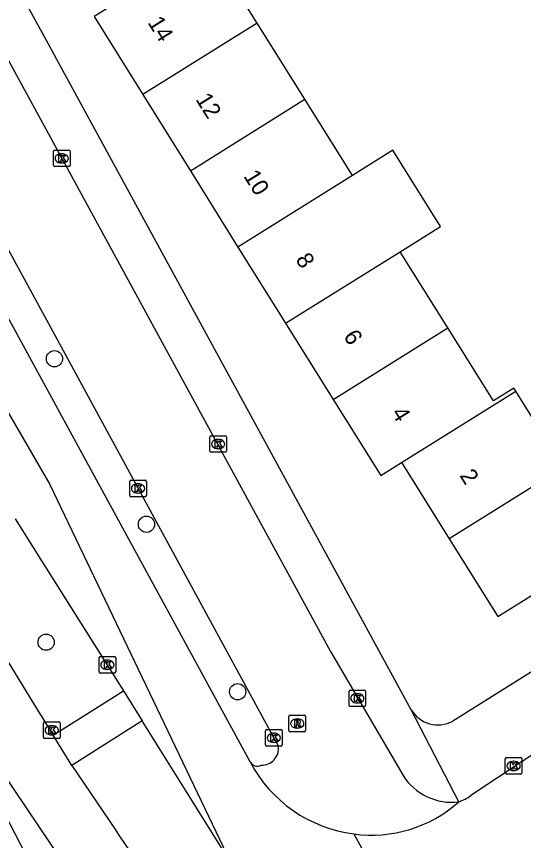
# Model space of a CAD drawing. Extents: x 157767 to 159171, y 387842 to 389425.
# Drawn here: x 158542.45 to 158572.97, y 388290.21 to 388339.81 of the extents above; entities that cross this region are included whole.
import ezdxf

# ---------------------------------------------------------------- set-up
doc = ezdxf.new("R2010")
doc.units = 0
for name, color, linetype in [('IMGEO_Boom', 7, 'Continuous'), ('IMGEO_Kolk', 7, 'Continuous'), ('IMGEO_Pand', 7, 'Continuous'), ('IMGEO_Pand_nummerreeks', 7, 'Continuous'), ('IMGEO_Rijbaan_lokaal_gesloten', 7, 'Continuous'), ('IMGEO_Rijbaan_lokaal_open', 7, 'Continuous'), ('IMGEO_Rioolput', 7, 'Continuous'), ('IMGEO_Voetpad_open', 7, 'Continuous')]:
    doc.layers.add(name, color=color, linetype=linetype)

msp = doc.modelspace()

# ---------------------------------------------------------------- linework, layer by layer
at = {"layer": 'IMGEO_Boom'}
for centre in [(158544.736, 388319.206), (158550.273, 388309.248), (158544.234, 388302.15), (158555.764, 388299.167)]:
    msp.add_circle(centre, 0.489, dxfattribs=at)
at = {"layer": 'IMGEO_Kolk'}
for p, q in [((158544.673, 388330.843), (158544.673, 388331.695)), ((158544.748, 388331.769), (158545.6, 388331.769)), ((158545.161, 388331.549), (158545.186, 388331.549)), ((158545.674, 388331.695), (158545.674, 388330.843)), ((158545.184, 388330.989), (158545.159, 388330.989)), ((158545.6, 388330.769), (158544.748, 388330.769)), ((158554.162, 388314.578), (158555.014, 388314.578)), ((158554.087, 388313.652), (158554.087, 388314.504)), ((158554.575, 388314.358), (158554.6, 388314.358)), ((158555.088, 388314.504), (158555.088, 388313.652)), ((158555.014, 388313.578), (158554.162, 388313.578)), ((158554.598, 388313.798), (158554.573, 388313.798)), ((158549.265, 388310.975), (158549.265, 388311.827)), ((158549.34, 388311.901), (158550.192, 388311.901)), ((158549.753, 388311.681), (158549.778, 388311.681)), ((158550.266, 388311.827), (158550.266, 388310.975)), ((158549.776, 388311.121), (158549.751, 388311.121)), ((158550.192, 388310.901), (158549.34, 388310.901)), ((158547.419, 388300.366), (158547.419, 388301.218)), ((158547.494, 388301.292), (158548.346, 388301.292)), ((158548.42, 388301.218), (158548.42, 388300.366)), ((158547.907, 388301.072), (158547.932, 388301.072)), ((158548.346, 388300.292), (158547.494, 388300.292)), ((158547.93, 388300.512), (158547.905, 388300.512)), ((158562.466, 388298.345), (158562.466, 388299.197)), ((158562.541, 388299.271), (158563.393, 388299.271)), ((158563.467, 388299.197), (158563.467, 388298.345)), ((158562.954, 388299.051), (158562.979, 388299.051)), ((158563.393, 388298.271), (158562.541, 388298.271)), ((158562.977, 388298.491), (158562.952, 388298.491)), ((158544.069, 388296.426), (158544.069, 388297.278)), ((158544.144, 388297.352), (158544.996, 388297.352)), ((158545.07, 388297.278), (158545.07, 388296.426)), ((158544.557, 388297.132), (158544.582, 388297.132)), ((158557.438, 388295.97), (158557.438, 388296.822)), ((158557.513, 388296.896), (158558.365, 388296.896)), ((158557.926, 388296.676), (158557.951, 388296.676)), ((158558.439, 388296.822), (158558.439, 388295.97)), ((158544.996, 388296.352), (158544.144, 388296.352)), ((158544.58, 388296.572), (158544.555, 388296.572)), ((158558.365, 388295.896), (158557.513, 388295.896)), ((158557.949, 388296.116), (158557.924, 388296.116)), ((158571.951, 388295.207), (158572.803, 388295.207)), ((158571.876, 388294.281), (158571.876, 388295.133)), ((158572.364, 388294.987), (158572.389, 388294.987)), ((158572.877, 388295.133), (158572.877, 388294.281)), ((158572.803, 388294.207), (158571.951, 388294.207)), ((158572.387, 388294.427), (158572.362, 388294.427))]:
    msp.add_line(p, q, dxfattribs=at)
for points in [[(158544.673, 388330.843), (158544.673, 388331.695)], [(158544.748, 388331.769), (158545.6, 388331.769)], [(158544.994, 388331.469), (158545.117, 388331.469), (158545.117, 388331.318), (158545.247, 388331.469), (158545.411, 388331.469), (158545.265, 388331.318), (158545.418, 388331.069), (158545.266, 388331.069), (158545.181, 388331.233), (158545.117, 388331.166), (158545.117, 388331.069), (158544.994, 388331.069), (158544.994, 388331.469)], [(158545.674, 388331.695), (158545.674, 388330.843)], [(158545.6, 388330.769), (158544.748, 388330.769)], [(158554.162, 388314.578), (158555.014, 388314.578)], [(158554.087, 388313.652), (158554.087, 388314.504)], [(158554.408, 388314.278), (158554.531, 388314.278), (158554.531, 388314.127), (158554.661, 388314.278), (158554.825, 388314.278), (158554.679, 388314.127), (158554.832, 388313.878), (158554.68, 388313.878), (158554.595, 388314.042), (158554.531, 388313.975), (158554.531, 388313.878), (158554.408, 388313.878), (158554.408, 388314.278)], [(158555.088, 388314.504), (158555.088, 388313.652)], [(158555.014, 388313.578), (158554.162, 388313.578)], [(158549.265, 388310.975), (158549.265, 388311.827)], [(158549.34, 388311.901), (158550.192, 388311.901)], [(158549.586, 388311.601), (158549.709, 388311.601), (158549.709, 388311.45), (158549.839, 388311.601), (158550.003, 388311.601), (158549.857, 388311.45), (158550.01, 388311.201), (158549.858, 388311.201), (158549.773, 388311.365), (158549.709, 388311.298), (158549.709, 388311.201), (158549.586, 388311.201), (158549.586, 388311.601)], [(158550.266, 388311.827), (158550.266, 388310.975)], [(158550.192, 388310.901), (158549.34, 388310.901)], [(158547.419, 388300.366), (158547.419, 388301.218)], [(158547.494, 388301.292), (158548.346, 388301.292)], [(158548.42, 388301.218), (158548.42, 388300.366)], [(158547.74, 388300.992), (158547.863, 388300.992), (158547.863, 388300.841), (158547.993, 388300.992), (158548.157, 388300.992), (158548.011, 388300.841), (158548.164, 388300.592), (158548.012, 388300.592), (158547.927, 388300.756), (158547.863, 388300.689), (158547.863, 388300.592), (158547.74, 388300.592), (158547.74, 388300.992)], [(158548.346, 388300.292), (158547.494, 388300.292)], [(158562.466, 388298.345), (158562.466, 388299.197)], [(158562.541, 388299.271), (158563.393, 388299.271)], [(158563.467, 388299.197), (158563.467, 388298.345)], [(158562.787, 388298.971), (158562.91, 388298.971), (158562.91, 388298.82), (158563.04, 388298.971), (158563.204, 388298.971), (158563.058, 388298.82), (158563.211, 388298.571), (158563.059, 388298.571), (158562.974, 388298.735), (158562.91, 388298.668), (158562.91, 388298.571), (158562.787, 388298.571), (158562.787, 388298.971)], [(158563.393, 388298.271), (158562.541, 388298.271)], [(158544.069, 388296.426), (158544.069, 388297.278)], [(158544.144, 388297.352), (158544.996, 388297.352)], [(158545.07, 388297.278), (158545.07, 388296.426)], [(158544.39, 388297.052), (158544.513, 388297.052), (158544.513, 388296.901), (158544.643, 388297.052), (158544.807, 388297.052), (158544.661, 388296.901), (158544.814, 388296.652), (158544.662, 388296.652), (158544.577, 388296.816), (158544.513, 388296.749), (158544.513, 388296.652), (158544.39, 388296.652), (158544.39, 388297.052)], [(158557.438, 388295.97), (158557.438, 388296.822)], [(158557.513, 388296.896), (158558.365, 388296.896)], [(158558.439, 388296.822), (158558.439, 388295.97)], [(158544.996, 388296.352), (158544.144, 388296.352)], [(158557.759, 388296.596), (158557.882, 388296.596), (158557.882, 388296.445), (158558.012, 388296.596), (158558.176, 388296.596), (158558.03, 388296.445), (158558.183, 388296.196), (158558.031, 388296.196), (158557.946, 388296.36), (158557.882, 388296.293), (158557.882, 388296.196), (158557.759, 388296.196), (158557.759, 388296.596)], [(158558.365, 388295.896), (158557.513, 388295.896)], [(158571.951, 388295.207), (158572.803, 388295.207)], [(158571.876, 388294.281), (158571.876, 388295.133)], [(158572.197, 388294.907), (158572.32, 388294.907), (158572.32, 388294.756), (158572.45, 388294.907), (158572.614, 388294.907), (158572.468, 388294.756), (158572.621, 388294.507), (158572.469, 388294.507), (158572.384, 388294.671), (158572.32, 388294.604), (158572.32, 388294.507), (158572.197, 388294.507), (158572.197, 388294.907)], [(158572.877, 388295.133), (158572.877, 388294.281)], [(158572.803, 388294.207), (158571.951, 388294.207)]]:
    msp.add_lwpolyline(points, dxfattribs=at)
for centre, start, end in [((158544.75, 388331.693), 91.552, 178.448), ((158544.75, 388331.693), 91.552, 178.448), ((158545.598, 388331.693), 1.552, 88.448), ((158545.598, 388331.693), 1.552, 88.448), ((158544.75, 388330.845), 181.552, 268.448), ((158544.75, 388330.845), 181.552, 268.448), ((158545.598, 388330.845), 271.552, 358.448), ((158545.598, 388330.845), 271.552, 358.448), ((158554.164, 388314.502), 91.552, 178.448), ((158554.164, 388314.502), 91.552, 178.448), ((158555.012, 388314.502), 1.552, 88.448), ((158555.012, 388314.502), 1.552, 88.448), ((158554.164, 388313.654), 181.552, 268.448), ((158554.164, 388313.654), 181.552, 268.448), ((158555.012, 388313.654), 271.552, 358.448), ((158555.012, 388313.654), 271.552, 358.448), ((158549.342, 388311.825), 91.552, 178.448), ((158549.342, 388311.825), 91.552, 178.448), ((158550.19, 388311.825), 1.552, 88.448), ((158550.19, 388311.825), 1.552, 88.448), ((158549.342, 388310.977), 181.552, 268.448), ((158549.342, 388310.977), 181.552, 268.448), ((158550.19, 388310.977), 271.552, 358.448), ((158550.19, 388310.977), 271.552, 358.448), ((158547.496, 388301.216), 91.552, 178.448), ((158547.496, 388301.216), 91.552, 178.448), ((158548.344, 388301.216), 1.552, 88.448), ((158548.344, 388301.216), 1.552, 88.448), ((158547.496, 388300.368), 181.552, 268.448), ((158547.496, 388300.368), 181.552, 268.448), ((158548.344, 388300.368), 271.552, 358.448), ((158548.344, 388300.368), 271.552, 358.448), ((158562.543, 388299.195), 91.552, 178.448), ((158562.543, 388299.195), 91.552, 178.448), ((158563.391, 388299.195), 1.552, 88.448), ((158563.391, 388299.195), 1.552, 88.448), ((158562.543, 388298.347), 181.552, 268.448), ((158562.543, 388298.347), 181.552, 268.448), ((158563.391, 388298.347), 271.552, 358.448), ((158563.391, 388298.347), 271.552, 358.448), ((158544.146, 388297.276), 91.552, 178.448), ((158544.146, 388297.276), 91.552, 178.448), ((158544.994, 388297.276), 1.552, 88.448), ((158544.994, 388297.276), 1.552, 88.448), ((158557.515, 388296.82), 91.552, 178.448), ((158557.515, 388296.82), 91.552, 178.448), ((158558.363, 388296.82), 1.552, 88.448), ((158558.363, 388296.82), 1.552, 88.448), ((158544.146, 388296.428), 181.552, 268.448), ((158544.146, 388296.428), 181.552, 268.448), ((158544.994, 388296.428), 271.552, 358.448), ((158544.994, 388296.428), 271.552, 358.448), ((158557.515, 388295.972), 181.552, 268.448), ((158557.515, 388295.972), 181.552, 268.448), ((158558.363, 388295.972), 271.552, 358.448), ((158558.363, 388295.972), 271.552, 358.448), ((158571.953, 388295.131), 91.552, 178.448), ((158571.953, 388295.131), 91.552, 178.448), ((158572.801, 388295.131), 1.552, 88.448), ((158572.801, 388295.131), 1.552, 88.448), ((158571.953, 388294.283), 181.552, 268.448), ((158571.953, 388294.283), 181.552, 268.448), ((158572.801, 388294.283), 271.552, 358.448), ((158572.801, 388294.283), 271.552, 358.448)]:
    msp.add_arc(centre, 0.0765, start, end, dxfattribs=at)
for centre, major_axis, ratio, start_param, end_param in [((158545.16, 388331.269), (-0.387, 0.002), 0.722429, 4.712389, 7.853982), ((158545.185, 388331.269), (-0.39, 0.002), 0.717154, 1.570796, 4.712389), ((158554.574, 388314.078), (-0.387, 0.002), 0.722429, 4.712389, 7.853982), ((158554.599, 388314.078), (-0.39, 0.002), 0.717154, 1.570796, 4.712389), ((158549.752, 388311.401), (-0.387, 0.002), 0.722429, 4.712389, 7.853982), ((158549.777, 388311.401), (-0.39, 0.002), 0.717154, 1.570796, 4.712389), ((158547.906, 388300.792), (-0.387, 0.002), 0.722429, 4.712389, 7.853982), ((158547.931, 388300.792), (-0.39, 0.002), 0.717154, 1.570796, 4.712389), ((158562.953, 388298.771), (-0.387, 0.002), 0.722429, 4.712389, 7.853982), ((158562.978, 388298.771), (-0.39, 0.002), 0.717154, 1.570796, 4.712389), ((158544.556, 388296.852), (-0.387, 0.002), 0.722429, 4.712389, 7.853982), ((158544.581, 388296.852), (-0.39, 0.002), 0.717154, 1.570796, 4.712389), ((158557.925, 388296.396), (-0.387, 0.002), 0.722429, 4.712389, 7.853982), ((158557.95, 388296.396), (-0.39, 0.002), 0.717154, 1.570796, 4.712389), ((158572.363, 388294.707), (-0.387, 0.002), 0.722429, 4.712389, 7.853982), ((158572.388, 388294.707), (-0.39, 0.002), 0.717154, 1.570796, 4.712389)]:
    msp.add_ellipse(centre, major_axis=major_axis, ratio=ratio, start_param=start_param, end_param=end_param, dxfattribs=at)
at = {"layer": 'IMGEO_Pand'}
for points in [[(158556.939, 388339.406), (158554.012, 388344.085), (158551.381, 388342.447), (158550.985, 388342.2), (158547.126, 388339.798), (158550.055, 388335.107)], [(158556.939, 388339.406), (158550.055, 388335.107)], [(158559.807, 388334.821), (158556.939, 388339.406)], [(158550.055, 388335.107), (158552.918, 388330.52)], [(158552.918, 388330.52), (158559.807, 388334.821)], [(158562.675, 388330.237), (158559.807, 388334.821)], [(158565.543, 388325.652), (158567.967, 388327.165), (158565.102, 388331.752), (158562.675, 388330.237)], [(158552.918, 388330.52), (158555.782, 388325.933)], [(158562.675, 388330.237), (158555.782, 388325.933)], [(158555.782, 388325.933), (158558.645, 388321.346)], [(158558.645, 388321.346), (158565.543, 388325.652)], [(158568.411, 388321.068), (158565.543, 388325.652)], [(158558.645, 388321.346), (158561.508, 388316.76)], [(158561.508, 388316.76), (158568.411, 388321.068)], [(158572.509, 388317.252), (158572.393, 388317.437), (158571.164, 388316.668), (158568.411, 388321.068)], [(158565.635, 388312.961), (158572.509, 388317.252)], [(158575.379, 388312.669), (158572.509, 388317.252)], [(158561.508, 388316.76), (158564.372, 388312.172), (158565.635, 388312.961)], [(158565.635, 388312.961), (158565.711, 388312.84), (158568.503, 388308.376)], [(158575.379, 388312.669), (158568.503, 388308.376)], [(158568.503, 388308.376), (158571.433, 388303.692), (158578.31, 388307.985), (158575.657, 388312.224), (158575.379, 388312.669)]]:
    msp.add_lwpolyline(points, dxfattribs=at)
at = {"layer": 'IMGEO_Rijbaan_lokaal_gesloten'}
for points in [[(158556.51, 388294.945), (158522.774, 388356.867)], [(158520.193, 388355.786), (158524.893, 388346.524), (158527.752, 388341.202), (158531.535, 388334.178), (158536.428, 388325.454), (158544.459, 388311.65), (158555.339, 388288.902)], [(158542.376, 388309.582), (158543.994, 388306.988), (158548.892, 388299.222)], [(158544.654, 388296.547), (158543.996, 388297.649), (158543.882, 388297.843), (158536.81, 388309.36)], [(158537.124, 388300.9), (158538.816, 388298.433), (158540.051, 388296.6), (158543.772, 388291.077), (158548.944, 388283.404), (158561.929, 388262.53), (158562.62, 388261.425)], [(158548.892, 388299.222), (158550.013, 388297.421)], [(158555.339, 388288.902), (158550.013, 388297.421)], [(158545.784, 388294.736), (158544.654, 388296.547)], [(158545.784, 388294.736), (158548.409, 388290.863)], [(158541.357, 388292.498), (158545.84, 388283.885), (158546.8, 388282.11), (158566.803, 388250), (158575.174, 388236.636), (158579.948, 388228.937)], [(158562.757, 388290.612), (158570.384, 388276.621)]]:
    msp.add_lwpolyline(points, dxfattribs=at)
for centre, radius, start, end in [((158563.812, 388298.802), 8.258, 207.8467, 262.6619), ((158565.587, 388301.582), 20.248, 211.9651, 231.2063)]:
    msp.add_arc(centre, radius, start, end, dxfattribs=at)
at = {"layer": 'IMGEO_Rijbaan_lokaal_open'}
for points in [[(158524.616, 388357.602), (158544.005, 388321.982), (158558.222, 388295.881)], [(158530.905, 388357.407), (158544.005, 388333.408), (158561.354, 388301.588), (158565.72, 388294.121)], [(158574.435, 388295.995), (158569.804, 388292.928)]]:
    msp.add_lwpolyline(points, dxfattribs=at)
for centre, radius, start, end in [((158557.208, 388295.764), 1.02, 268.5151, 6.5873), ((158556.951, 388295.197), 0.508, 209.734, 296.9614), ((158568.673, 388296.028), 3.516, 212.8479, 276.5097), ((158568.039, 388295.337), 2.986, 290.2348, 306.2266), ((158563.828, 388298.424), 7.885, 262.1909, 311.6814)]:
    msp.add_arc(centre, radius, start, end, dxfattribs=at)
at = {"layer": 'IMGEO_Rioolput'}
for p, q in [((158558.849, 388296.831), (158558.849, 388297.683)), ((158558.924, 388297.757), (158559.776, 388297.757)), ((158559.85, 388297.683), (158559.85, 388296.831)), ((158559.337, 388297.537), (158559.362, 388297.537)), ((158559.776, 388296.757), (158558.924, 388296.757)), ((158559.36, 388296.977), (158559.335, 388296.977))]:
    msp.add_line(p, q, dxfattribs=at)
for points in [[(158558.849, 388296.831), (158558.849, 388297.683)], [(158558.924, 388297.757), (158559.776, 388297.757)], [(158559.85, 388297.683), (158559.85, 388296.831)], [(158559.438, 388297.455), (158559.186, 388297.457), (158559.186, 388297.057)], [(158559.186, 388297.057), (158559.31, 388297.057), (158559.31, 388297.219), (158559.321, 388297.219)], [(158559.364, 388297.376), (158559.31, 388297.376), (158559.31, 388297.295)], [(158559.31, 388297.295), (158559.362, 388297.295)], [(158559.368, 388297.19), (158559.439, 388297.057), (158559.579, 388297.057), (158559.514, 388297.183)], [(158559.776, 388296.757), (158558.924, 388296.757)]]:
    msp.add_lwpolyline(points, dxfattribs=at)
for centre, radius, start, end in [((158558.926, 388297.681), 0.0765, 91.552, 178.448), ((158558.926, 388297.681), 0.0765, 91.552, 178.448), ((158559.774, 388297.681), 0.0765, 1.552, 88.448), ((158559.774, 388297.681), 0.0765, 1.552, 88.448), ((158559.32, 388297.166), 0.0533, 26.0293, 88.6989), ((158559.346, 388297.484), 0.19, 274.7715, 282.9687), ((158559.37, 388297.28), 0.0964, 77.0061, 93.1865), ((158559.384, 388297.337), 0.0378, 276.6634, 79.6772), ((158559.437, 388297.345), 0.109, 350.3612, 89.416), ((158559.435, 388297.345), 0.112, 277.5842, 350.9817), ((158559.419, 388297.13), 0.108, 29.5134, 73.7905), ((158558.926, 388296.833), 0.0765, 181.552, 268.448), ((158558.926, 388296.833), 0.0765, 181.552, 268.448), ((158559.774, 388296.833), 0.0765, 271.552, 358.448), ((158559.774, 388296.833), 0.0765, 271.552, 358.448)]:
    msp.add_arc(centre, radius, start, end, dxfattribs=at)
for centre, major_axis, ratio, start_param, end_param in [((158559.336, 388297.257), (-0.387, 0.002), 0.722429, 4.712389, 7.853982), ((158559.361, 388297.257), (-0.39, 0.002), 0.717154, 1.570796, 4.712389)]:
    msp.add_ellipse(centre, major_axis=major_axis, ratio=ratio, start_param=start_param, end_param=end_param, dxfattribs=at)
at = {"layer": 'IMGEO_Voetpad_open'}
for points in [[(158566.2, 388298.085), (158544.005, 388338.802), (158543.035, 388340.593)], [(158593.97, 388313.222), (158568.709, 388297.399)], [(158544.654, 388296.547), (158548.892, 388299.222)], [(158569.072, 388292.535), (158566.2, 388298.085)], [(158550.013, 388297.421), (158545.784, 388294.736)]]:
    msp.add_lwpolyline(points, dxfattribs=at)
msp.add_arc((158567.816, 388299.066), 1.891, 211.2513, 298.165, dxfattribs=at)

# ---------------------------------------------------------------- texts
at = {"layer": 'IMGEO_Pand_nummerreeks'}
for s, rotation, p in [('14', 301.9755, (158550.317, 388339.445)), ('12', 301.9755, (158553.201, 388334.825)), ('10', 301.9755, (158556.09, 388330.198)), ('8', 301.9766, (158559.219, 388325.185)), ('6', 301.9755, (158562.103, 388320.567)), ('4', 301.9766, (158564.988, 388315.945)), ('2', 302.0281, (158569.097, 388312.179))]:
    msp.add_text(s, height=1, rotation=rotation, dxfattribs=at).set_placement(p)

doc.saveas('drawing.dxf')
